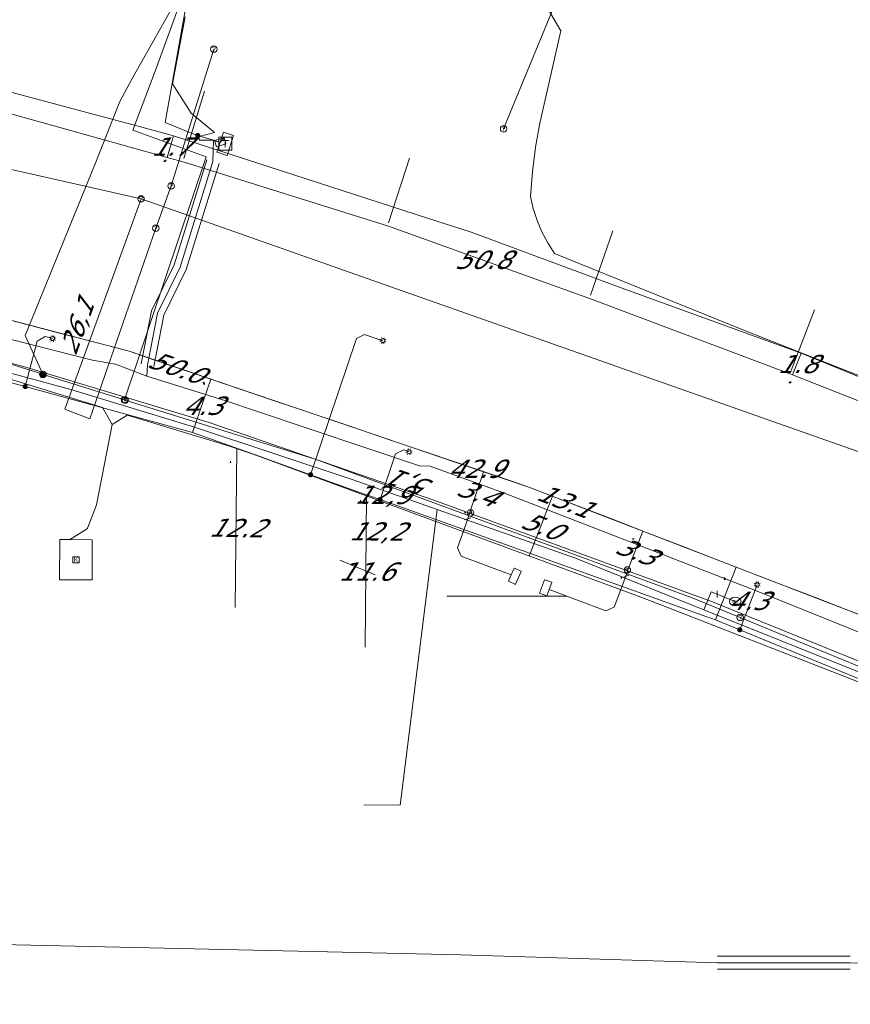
# Model space of a CAD drawing. Header units: metres. Extents: x 124576 to 133557, y 395865 to 402386.
# Tile 281 of 447: x 128410 to 128474, y 401970 to 402046. Entities that reach past the tile are written whole.
import ezdxf
from ezdxf.enums import TextEntityAlignment as Align

# ---------------------------------------------------------------- set-up
doc = ezdxf.new("R2010")
doc.units = ezdxf.units.M
doc.header["$MEASUREMENT"] = 0
for name, color, linetype, lineweight, true_color in [('LG_Datatransport_Blauw_Glas_Zuid', 3, 'Continuous', 13, 0x00ff00), ('LG_Datatransport_KPN_BV', 3, 'Continuous', 13, 0x00ff00), ('LG_Gas_Hoge_Druk', 7, 'Continuous', 13, 0xff9b00), ('LG_Gas_Hoge_Druk_Enexis_Netbeheer_BV', 7, 'Continuous', 13, 0xff9b00), ('LG_Gas_Hoge_Druk_P_Enexis_Netbeheer_BV', 7, 'Continuous', 13, 0xff9b00), ('LG_Gas_Lage_Druk', 7, 'Continuous', 13, 0xffdc7d), ('LG_Laag_Spanning', 7, 'Continuous', 13, 0x960000), ('LG_Laag_Spanning_Enexis_Netbeheer_BV', 7, 'Continuous', 13, 0x960000), ('LG_Laag_Spanning_Gemeente_Tilburg_Ruimtelijke_Uitvoering', 7, 'Continuous', 13, 0x960000), ('LG_Midden_Spanning', 7, 'Continuous', 13, 0xd20000), ('LG_Midden_Spanning_Enexis_Netbeheer_BV', 7, 'Continuous', 13, 0xd20000), ('LG_Riool_Vrij_Verval_Gemeente_Tilburg_Ruimtelijke_Uitvoering', 7, 'Continuous', 13, 0xca00a0), ('LG_unet-4_Brabant_Water', 5, 'Continuous', 13, 0x0000ff)]:
    doc.layers.add(name, color=color, linetype=linetype, lineweight=lineweight, true_color=true_color)
for name, color, linetype, lineweight in [('LG_Datatransport_P_KPN_BV', 7, 'Continuous', 0), ('LG_Laag_Spanning_P_Enexis_Netbeheer_BV', 7, 'Continuous', 0), ('LG_Midden_Spanning_P_Enexis_Netbeheer_BV', 7, 'Continuous', 0), ('LG_n00003_Spitters_Electrotechniek_BV', 7, 'Continuous', 13), ('LG_overig_P_Gemeente_Tilburg_Ruimtelijke_Uitvoering', 7, 'Continuous', 0), ('LG_Riool_Vrij_Verval_P_Gemeente_Tilburg_Ruimtelijke_Uitvoering', 7, 'Continuous', 0), ('LG_unet-4_P_Brabant_Water', 7, 'Continuous', 0), ('MV_Datatransport', 7, 'Continuous', 0), ('MV_Gas_Hoge_Druk', 7, 'Continuous', 0), ('MV_Gas_Hoge_Druk_lijn', 7, 'Continuous', 0), ('MV_Gas_Hoge_Druk_pijl', 7, 'Continuous', 0), ('MV_Laag_Spanning', 7, 'Continuous', 0), ('MV_Laag_Spanning_pijl', 7, 'Continuous', 0), ('MV_Midden_Spanning', 7, 'Continuous', 0), ('MV_Midden_Spanning_pijl', 7, 'Continuous', 0)]:
    doc.layers.add(name, color=color, linetype=linetype, lineweight=lineweight)
doc.styles.add('Klic_Annotatie', font='verdanai.ttf', dxfattribs={"oblique": 20, "height": 1.4})
doc.styles.add('Style-Arial', font='arial.ttf')
doc.styles.add('Style-Arial Narrow', font='ARIALN.TTF')

# ---------------------------------------------------------------- blocks, each defined once
blk = doc.blocks.new('Mof')
at = {"layer": 'LG_Laag_Spanning_P_Enexis_Netbeheer_BV'}
h = blk.add_hatch(color=256, dxfattribs=at)
edge = h.paths.add_edge_path()
edge.add_arc((0, 0), 2, 0, 360)
blk = doc.blocks.new('DeliveryPoint')
at = {"layer": 'LG_Laag_Spanning_P_Enexis_Netbeheer_BV', "flags": 128}
blk.add_lwpolyline([(-3.75, -2.5), (3.75, -2.5), (3.75, 2.5), (-3.75, 2.5), (-3.75, -2.5)], close=True, dxfattribs=at)
blk.add_lwpolyline([(-3.75, 2.5), (-3.75, 2.16), (0, 0), (3.75, 2.16)], dxfattribs=at)
blk = doc.blocks.new('Streetlight')
at = {"layer": 'LG_Laag_Spanning_P_Enexis_Netbeheer_BV'}
for p, q in [((-1.77, 1.77), (-1.06, 1.06)), ((0, 2.5), (0, 1.5)), ((1.77, 1.77), (1.06, 1.06)), ((-1.06, -1.06), (-1.77, -1.77)), ((0, -1.5), (0, -2.5)), ((1.06, -1.06), (1.77, -1.77))]:
    blk.add_line(p, q, dxfattribs=at)
at = {"layer": 'LG_Laag_Spanning_P_Enexis_Netbeheer_BV', "flags": 128}
for points in [[(-2.5, 0), (-1.5, 0)], [(1.5, 0), (2.5, 0)]]:
    blk.add_lwpolyline(points, dxfattribs=at)
at = {"layer": 'LG_Laag_Spanning_P_Enexis_Netbeheer_BV'}
blk.add_circle((0, 0), 1.5, dxfattribs=at)
blk = doc.blocks.new('Tstuk_1')
at = {"layer": 'LG_Gas_Hoge_Druk_P_Enexis_Netbeheer_BV'}
for p, q in [((-2.28, 1.77), (2.28, 1.77)), ((0, -1.77), (0, 1.77))]:
    blk.add_line(p, q, dxfattribs=at)
blk.add_circle((0, 0.73), 2.5, dxfattribs=at)
blk = doc.blocks.new('Afsluiter_1')
at = {"layer": 'LG_Gas_Hoge_Druk_P_Enexis_Netbeheer_BV'}
blk.add_line((0, -2.5), (0, 2.5), dxfattribs=at)
at = {"layer": 'LG_Gas_Hoge_Druk_P_Enexis_Netbeheer_BV', "extrusion": (0, 0, -1)}
blk.add_solid([(0.25, 2.5), (-0.25, 2.5), (0.25, -2.5), (-0.25, -2.5)], dxfattribs=at)
blk = doc.blocks.new('Aansluitkast_1')
at = {"layer": 'LG_Laag_Spanning_P_Enexis_Netbeheer_BV'}
for p, q in [((-2.5, 2.5), (2.5, 2.5)), ((0, -2.5), (0, 2.5))]:
    blk.add_line(p, q, dxfattribs=at)
at = {"layer": 'LG_Laag_Spanning_P_Enexis_Netbeheer_BV', "flags": 128}
blk.add_lwpolyline([(-5, -5), (5, -5), (5, 5), (-5, 5), (-5, -5)], close=True, dxfattribs=at)
blk = doc.blocks.new('m_pijl')
at = {"layer": 'MV_Laag_Spanning_pijl'}
blk.add_hatch(color=7, dxfattribs=at).paths.add_polyline_path([(-1, -0.33), (-1, 0), (-1, 0.33), (0, 0)])
at = {"layer": 'MV_Laag_Spanning_pijl', "flags": 128}
blk.add_lwpolyline([(-1, 0), (-1, 0.33), (0, 0), (-1, -0.33), (-1, 0)], close=True, dxfattribs=at)
blk = doc.blocks.new('m_pijl_1')
at = {"layer": 'MV_Midden_Spanning_pijl'}
blk.add_hatch(color=7, dxfattribs=at).paths.add_polyline_path([(-1, -0.33), (-1, 0), (-1, 0.33), (0, 0)])
at = {"layer": 'MV_Midden_Spanning_pijl', "flags": 128}
blk.add_lwpolyline([(-1, 0), (-1, 0.33), (0, 0), (-1, -0.33), (-1, 0)], close=True, dxfattribs=at)
blk = doc.blocks.new('m_pijl_3')
at = {"layer": 'MV_Gas_Hoge_Druk_pijl'}
blk.add_hatch(color=7, dxfattribs=at).paths.add_polyline_path([(-1, -0.33), (-1, 0), (-1, 0.33), (0, 0)])
at = {"layer": 'MV_Gas_Hoge_Druk_pijl', "flags": 128}
blk.add_lwpolyline([(-1, 0), (-1, 0.33), (0, 0), (-1, -0.33), (-1, 0)], close=True, dxfattribs=at)
blk = doc.blocks.new('Klantstation')
at = {"layer": 'LG_Laag_Spanning_P_Enexis_Netbeheer_BV', "flags": 128}
blk.add_lwpolyline([(-2.5, -2.31), (2.5, -2.31), (2.5, 2.31), (-2.5, 2.31), (-2.5, -2.31)], close=True, dxfattribs=at)
at = {"layer": 'LG_Laag_Spanning_P_Enexis_Netbeheer_BV', "color": 7, "linetype": 'Continuous', "style": 'Style-Arial Narrow'}
blk.add_text('K', height=3.5, dxfattribs=at).set_placement((0, 0), align=Align.MIDDLE_CENTER)
blk = doc.blocks.new('Klantstation_1')
at = {"layer": 'LG_Midden_Spanning_P_Enexis_Netbeheer_BV', "flags": 128}
blk.add_lwpolyline([(-2.5, -2.31), (2.5, -2.31), (2.5, 2.31), (-2.5, 2.31), (-2.5, -2.31)], close=True, dxfattribs=at)
at = {"layer": 'LG_Midden_Spanning_P_Enexis_Netbeheer_BV', "color": 7, "linetype": 'Continuous', "style": 'Style-Arial Narrow'}
blk.add_text('K', height=3.5, dxfattribs=at).set_placement((0, 0), align=Align.MIDDLE_CENTER)
blk = doc.blocks.new('FireHydrant')
at = {"layer": 'LG_unet-4_P_Brabant_Water'}
blk.add_ellipse((0, 0), major_axis=(4.45, 0), ratio=0.727642, dxfattribs=at)
at = {"layer": 'LG_unet-4_P_Brabant_Water', "style": 'Style-Arial'}
blk.add_text('BK', height=2.5, dxfattribs=at).set_placement((0, 0), align=Align.MIDDLE_CENTER)
blk = doc.blocks.new('Afsluiter_2')
at = {"layer": 'LG_unet-4_P_Brabant_Water'}
blk.add_line((0, -2.5), (0, 2.5), dxfattribs=at)
blk.add_solid([(-0.25, 2.5), (0.25, 2.5), (-0.25, -2.5), (0.25, -2.5)], dxfattribs=at)
blk = doc.blocks.new('Onbekend_1')
at = {"layer": 'LG_overig_P_Gemeente_Tilburg_Ruimtelijke_Uitvoering'}
blk.add_hatch(color=256, dxfattribs=at).paths.add_polyline_path([(-0.25, -1.07, -0.262633), (0.23, 0.15), (0.59, 0.47, 0.379827), (0.7, 1.26), (0.69, 1.26, 0.228508), (-0.03, 1.53), (-0.03, 1.52, 0.459053), (-0.82, 0.79), (-1.29, 0.85, -0.414214), (-0.08, 2, -0.243799), (1.09, 1.52, -0.379827), (0.9, 0.11), (0.54, -0.2, 0.262633), (0.23, -1.08), (-0.17, -1.07)])
blk.add_circle((0, 0), 2.5, dxfattribs=at)
at = {"layer": 'LG_overig_P_Gemeente_Tilburg_Ruimtelijke_Uitvoering', "extrusion": (0, 0, -1)}
blk.add_solid([(0.34, -2.06), (-0.21, -2.06), (0.34, -1.51), (-0.21, -1.51)], dxfattribs=at)
blk = doc.blocks.new('Onbekend_2')
at = {"layer": 'LG_Riool_Vrij_Verval_P_Gemeente_Tilburg_Ruimtelijke_Uitvoering'}
blk.add_hatch(color=256, dxfattribs=at).paths.add_polyline_path([(-0.25, -1.07, -0.262633), (0.23, 0.15), (0.59, 0.47, 0.379827), (0.7, 1.26), (0.69, 1.26, 0.228508), (-0.03, 1.53), (-0.03, 1.52, 0.459053), (-0.82, 0.79), (-1.29, 0.85, -0.414214), (-0.08, 2, -0.243799), (1.09, 1.52, -0.379827), (0.9, 0.11), (0.54, -0.2, 0.262633), (0.23, -1.08), (-0.17, -1.07)])
blk.add_circle((0, 0), 2.5, dxfattribs=at)
at = {"layer": 'LG_Riool_Vrij_Verval_P_Gemeente_Tilburg_Ruimtelijke_Uitvoering', "extrusion": (0, 0, -1)}
blk.add_solid([(0.34, -2.06), (-0.21, -2.06), (0.34, -1.51), (-0.21, -1.51)], dxfattribs=at)
blk = doc.blocks.new('Onbekend_3')
at = {"layer": 'LG_Datatransport_P_KPN_BV'}
blk.add_hatch(color=256, dxfattribs=at).paths.add_polyline_path([(-0.25, -1.07, -0.262633), (0.23, 0.15), (0.59, 0.47, 0.379827), (0.7, 1.26), (0.69, 1.26, 0.228508), (-0.03, 1.53), (-0.03, 1.52, 0.459053), (-0.82, 0.79), (-1.29, 0.85, -0.414214), (-0.08, 2, -0.243799), (1.09, 1.52, -0.379827), (0.9, 0.11), (0.54, -0.2, 0.262633), (0.23, -1.08), (-0.17, -1.07)])
blk.add_circle((0, 0), 2.5, dxfattribs=at)
at = {"layer": 'LG_Datatransport_P_KPN_BV', "extrusion": (0, 0, -1)}
blk.add_solid([(0.34, -2.06), (-0.21, -2.06), (0.34, -1.51), (-0.21, -1.51)], dxfattribs=at)
blk = doc.blocks.new('Mof_2')
at = {"layer": 'LG_Datatransport_P_KPN_BV'}
h = blk.add_hatch(color=256, dxfattribs=at)
edge = h.paths.add_edge_path()
edge.add_arc((0, 0), 2, 0, 360)

msp = doc.modelspace()

# ---------------------------------------------------------------- linework, layer by layer
at = {"layer": 'LG_Datatransport_Blauw_Glas_Zuid'}
for p, q in [((128463.4, 401974), (128473.6, 401974)), ((128463.4, 401973), (128473.6, 401973))]:
    msp.add_line(p, q, dxfattribs=at)
at = {"layer": 'LG_Datatransport_Blauw_Glas_Zuid', "flags": 128}
msp.add_lwpolyline([(128257.8, 401966.6), (128257.9, 401971.1), (128257.8, 401975.3), (128257.8, 401976.1), (128258.2, 401976.7), (128258.6, 401977.1), (128259.2, 401977.5), (128259.7, 401977.7), (128260.3, 401977.7), (128300.6, 401977.1), (128336.7, 401976.3), (128345.9, 401976.1), (128363.2, 401975.9), (128390.2, 401975.3), (128403.8, 401975), (128443.7, 401974.1), (128463.4, 401973.5), (128473.6, 401973.5), (128501.7, 401972.6)], dxfattribs=at)
at = {"layer": 'LG_Datatransport_KPN_BV'}
msp.add_line((128465.151, 401999.997), (128482.001, 401993.066), dxfattribs=at)
at = {"layer": 'LG_Datatransport_KPN_BV', "flags": 128}
for points in [[(128444.224, 402183.603), (128444.224, 402183.596), (128442.403, 402151.036), (128452.392, 402147.563), (128448.158, 402135.756), (128443.495, 402122.725), (128435.59, 402102.849), (128434.4, 402100.963), (128432.713, 402099.607), (128430.2, 402098.681), (128426.925, 402098.483), (128413.742, 402062.111), (128413.303, 402061.087), (128425.335, 402056.147), (128425.386, 402056.126), (128422.882, 402049.256), (128422.882, 402049.254), (128422.881, 402049.254), (128420.212, 402041.928), (128418.492, 402037.397), (128424.147, 402035.347), (128417.858, 402016.71), (128417.858, 402016.709)], [(128447.928, 402112.454), (128445.435, 402106.503), (128444.252, 402103.731), (128442.933, 402100.834), (128441.418, 402097.506), (128438.875, 402091.831), (128436.533, 402086.388), (128433.533, 402079.329), (128432.024, 402074.552), (128430.408, 402069.329), (128427.467, 402061.714), (128425.602, 402056.869), (128425.335, 402056.147), (128424.25, 402053.208), (128422.882, 402049.256), (128422.882, 402049.254), (128422.881, 402049.254), (128420.64, 402045.259), (128418.422, 402041.31), (128417.505, 402039.6), (128415.617, 402034.819), (128410.222, 402021.631), (128411.581, 402018.663), (128411.583, 402018.66)], [(128411.604, 402018.656), (128411.581, 402018.663), (128405.715, 402020.489), (128382.21, 402025.743), (128361.307, 402030.116), (128344.256, 402032.355)], [(128417.925, 402016.689), (128417.858, 402016.71), (128411.604, 402018.656)], [(128465.151, 401999.997), (128465.018, 402000.052), (128461.457, 402001.517), (128432.499, 402012.156), (128417.922, 402016.689)]]:
    msp.add_lwpolyline(points, dxfattribs=at)
at = {"layer": 'LG_Gas_Hoge_Druk', "flags": 128}
for points in [[(128447.89, 402002.544), (128447.891, 402002.544), (128447.892, 402002.545), (128447.894, 402002.545), (128447.895, 402002.546), (128447.896, 402002.546), (128447.896, 402002.547), (128447.897, 402002.548), (128447.898, 402002.55), (128448.333, 402003.537), (128448.334, 402003.538), (128448.334, 402003.539), (128448.334, 402003.541), (128448.334, 402003.542), (128448.334, 402003.543), (128448.333, 402003.544), (128448.333, 402003.546), (128448.332, 402003.547), (128448.331, 402003.548), (128448.331, 402003.549), (128448.33, 402003.549), (128448.328, 402003.55), (128447.809, 402003.788), (128447.808, 402003.789), (128447.807, 402003.789), (128447.806, 402003.789), (128447.804, 402003.789), (128447.803, 402003.789), (128447.802, 402003.789), (128447.801, 402003.788), (128447.8, 402003.787), (128447.799, 402003.787), (128447.798, 402003.786), (128447.797, 402003.785), (128447.796, 402003.784), (128447.796, 402003.783), (128447.572, 402003.28), (128447.355, 402002.791), (128447.354, 402002.79), (128447.354, 402002.789), (128447.354, 402002.787), (128447.354, 402002.786), (128447.354, 402002.785), (128447.355, 402002.784), (128447.355, 402002.783), (128447.356, 402002.781), (128447.357, 402002.78), (128447.357, 402002.78), (128447.358, 402002.779), (128447.36, 402002.778), (128447.885, 402002.545), (128447.886, 402002.544), (128447.887, 402002.544), (128447.889, 402002.544), (128447.89, 402002.544)], [(128450.295, 402001.661), (128450.296, 402001.661), (128450.297, 402001.662), (128450.298, 402001.662), (128450.299, 402001.663), (128450.3, 402001.664), (128450.301, 402001.665), (128450.302, 402001.666), (128450.302, 402001.668), (128450.478, 402002.14), (128450.683, 402002.688), (128450.684, 402002.689), (128450.684, 402002.69), (128450.684, 402002.691), (128450.684, 402002.692), (128450.684, 402002.694), (128450.683, 402002.695), (128450.683, 402002.696), (128450.682, 402002.697), (128450.681, 402002.698), (128450.68, 402002.699), (128450.679, 402002.7), (128450.677, 402002.7), (128450.141, 402002.899), (128450.139, 402002.9), (128450.138, 402002.9), (128450.137, 402002.9), (128450.136, 402002.9), (128450.134, 402002.9), (128450.133, 402002.899), (128450.132, 402002.899), (128450.131, 402002.898), (128450.13, 402002.897), (128450.129, 402002.896), (128450.128, 402002.895), (128450.128, 402002.894), (128449.739, 402001.877), (128449.738, 402001.875), (128449.738, 402001.874), (128449.738, 402001.873), (128449.738, 402001.872), (128449.738, 402001.87), (128449.739, 402001.869), (128449.739, 402001.868), (128449.74, 402001.867), (128449.741, 402001.866), (128449.742, 402001.865), (128449.743, 402001.864), (128449.745, 402001.864), (128450.29, 402001.662), (128450.291, 402001.661), (128450.292, 402001.661), (128450.293, 402001.661), (128450.295, 402001.661)]]:
    msp.add_lwpolyline(points, dxfattribs=at)
at = {"layer": 'LG_Gas_Hoge_Druk_Enexis_Netbeheer_BV'}
for p, q in [((128444.225, 402007.583), (128444.364, 402008.002)), ((128444.364, 402008.002), (128456.507, 402003.579)), ((128456.507, 402003.579), (128456.368, 402003.16))]:
    msp.add_line(p, q, dxfattribs=at)
at = {"layer": 'LG_Gas_Hoge_Druk_Enexis_Netbeheer_BV', "flags": 128}
for points in [[(128292.566, 402037.194), (128293.876, 402037.173), (128306.102, 402036.811), (128324.788, 402035.555), (128343.825, 402033.217), (128356.926, 402031.171), (128372.727, 402028.444), (128392.064, 402024.042), (128410.116, 402019.273), (128424.372, 402014.973), (128441.611, 402009.005), (128444.364, 402008.002)], [(128447.581, 402003.276), (128447.565, 402003.282), (128443.728, 402004.711), (128443.428, 402005.356), (128444.225, 402007.583)], [(128456.368, 402003.16), (128455.47, 402000.795), (128454.825, 402000.504), (128450.486, 402002.137), (128450.469, 402002.143)], [(128456.507, 402003.579), (128463.034, 402001.202), (128479.947, 401994.357), (128496.634, 401987.357), (128500.251, 401985.957), (128510.721, 401981.543), (128550.41, 401963.735), (128550.474, 401963.706), (128557.188, 401960.165), (128586.157, 401945.622), (128607.918, 401933.856), (128613.854, 401930.063), (128628.827, 401921.14), (128628.841, 401921.132)]]:
    msp.add_lwpolyline(points, dxfattribs=at)
at = {"layer": 'LG_Gas_Lage_Druk', "flags": 128}
for points in [[(128447.89, 402002.544), (128447.891, 402002.544), (128447.892, 402002.545), (128447.894, 402002.545), (128447.895, 402002.546), (128447.896, 402002.546), (128447.896, 402002.547), (128447.897, 402002.548), (128447.898, 402002.55), (128448.333, 402003.537), (128448.334, 402003.538), (128448.334, 402003.539), (128448.334, 402003.541), (128448.334, 402003.542), (128448.334, 402003.543), (128448.333, 402003.544), (128448.333, 402003.546), (128448.332, 402003.547), (128448.331, 402003.548), (128448.331, 402003.549), (128448.33, 402003.549), (128448.328, 402003.55), (128447.809, 402003.788), (128447.808, 402003.789), (128447.807, 402003.789), (128447.806, 402003.789), (128447.804, 402003.789), (128447.803, 402003.789), (128447.802, 402003.789), (128447.801, 402003.788), (128447.8, 402003.787), (128447.799, 402003.787), (128447.798, 402003.786), (128447.797, 402003.785), (128447.796, 402003.784), (128447.796, 402003.783), (128447.572, 402003.28), (128447.355, 402002.791), (128447.354, 402002.79), (128447.354, 402002.789), (128447.354, 402002.787), (128447.354, 402002.786), (128447.354, 402002.785), (128447.355, 402002.784), (128447.355, 402002.783), (128447.356, 402002.781), (128447.357, 402002.78), (128447.357, 402002.78), (128447.358, 402002.779), (128447.36, 402002.778), (128447.885, 402002.545), (128447.886, 402002.544), (128447.887, 402002.544), (128447.889, 402002.544), (128447.89, 402002.544)], [(128450.295, 402001.661), (128450.296, 402001.661), (128450.297, 402001.662), (128450.298, 402001.662), (128450.299, 402001.663), (128450.3, 402001.664), (128450.301, 402001.665), (128450.302, 402001.666), (128450.302, 402001.668), (128450.478, 402002.14), (128450.683, 402002.688), (128450.684, 402002.689), (128450.684, 402002.69), (128450.684, 402002.691), (128450.684, 402002.692), (128450.684, 402002.694), (128450.683, 402002.695), (128450.683, 402002.696), (128450.682, 402002.697), (128450.681, 402002.698), (128450.68, 402002.699), (128450.679, 402002.7), (128450.677, 402002.7), (128450.141, 402002.899), (128450.139, 402002.9), (128450.138, 402002.9), (128450.137, 402002.9), (128450.136, 402002.9), (128450.134, 402002.9), (128450.133, 402002.899), (128450.132, 402002.899), (128450.131, 402002.898), (128450.13, 402002.897), (128450.129, 402002.896), (128450.128, 402002.895), (128450.128, 402002.894), (128449.739, 402001.877), (128449.738, 402001.875), (128449.738, 402001.874), (128449.738, 402001.873), (128449.738, 402001.872), (128449.738, 402001.87), (128449.739, 402001.869), (128449.739, 402001.868), (128449.74, 402001.867), (128449.741, 402001.866), (128449.742, 402001.865), (128449.743, 402001.864), (128449.745, 402001.864), (128450.29, 402001.662), (128450.291, 402001.661), (128450.292, 402001.661), (128450.293, 402001.661), (128450.295, 402001.661)]]:
    msp.add_lwpolyline(points, dxfattribs=at)
at = {"layer": 'LG_Laag_Spanning', "flags": 128}
for points in [[(128425.735, 402035.461), (128425.736, 402035.461), (128425.737, 402035.462), (128425.738, 402035.462), (128425.739, 402035.463), (128425.74, 402035.463), (128425.741, 402035.464), (128425.742, 402035.465), (128425.743, 402035.466), (128425.744, 402035.468), (128426.236, 402036.99), (128426.236, 402036.991), (128426.236, 402036.992), (128426.236, 402036.994), (128426.236, 402036.995), (128426.235, 402036.996), (128426.235, 402036.997), (128426.234, 402036.998), (128426.234, 402036.999), (128426.233, 402037), (128426.232, 402037.001), (128426.231, 402037.002), (128426.229, 402037.003), (128425.468, 402037.249), (128425.467, 402037.249), (128425.466, 402037.249), (128425.464, 402037.249), (128425.463, 402037.249), (128425.462, 402037.248), (128425.461, 402037.248), (128425.46, 402037.247), (128425.459, 402037.247), (128425.458, 402037.246), (128425.457, 402037.245), (128425.456, 402037.244), (128425.455, 402037.242), (128424.963, 402035.72), (128424.963, 402035.719), (128424.963, 402035.718), (128424.963, 402035.716), (128424.963, 402035.715), (128424.964, 402035.714), (128424.964, 402035.713), (128424.965, 402035.712), (128424.965, 402035.711), (128424.966, 402035.71), (128424.967, 402035.709), (128424.968, 402035.708), (128424.97, 402035.708), (128425.731, 402035.462), (128425.732, 402035.461), (128425.733, 402035.461), (128425.735, 402035.461)], [(128415.364, 402002.883), (128415.365, 402002.883), (128415.367, 402002.884), (128415.368, 402002.884), (128415.369, 402002.885), (128415.37, 402002.886), (128415.371, 402002.887), (128415.371, 402002.888), (128415.372, 402002.889), (128415.373, 402002.89), (128415.373, 402002.891), (128415.373, 402002.893), (128415.391, 402005.953), (128415.391, 402005.954), (128415.391, 402005.955), (128415.39, 402005.957), (128415.39, 402005.958), (128415.389, 402005.959), (128415.388, 402005.96), (128415.387, 402005.961), (128415.386, 402005.961), (128415.385, 402005.962), (128415.384, 402005.963), (128415.383, 402005.963), (128415.381, 402005.963), (128412.906, 402005.978), (128412.905, 402005.978), (128412.904, 402005.978), (128412.902, 402005.977), (128412.901, 402005.977), (128412.9, 402005.976), (128412.899, 402005.975), (128412.898, 402005.974), (128412.898, 402005.973), (128412.897, 402005.972), (128412.897, 402005.971), (128412.896, 402005.97), (128412.896, 402005.968), (128412.878, 402002.908), (128412.878, 402002.907), (128412.878, 402002.906), (128412.879, 402002.904), (128412.879, 402002.903), (128412.88, 402002.902), (128412.881, 402002.901), (128412.882, 402002.9), (128412.883, 402002.9), (128412.884, 402002.899), (128412.885, 402002.899), (128412.886, 402002.898), (128412.888, 402002.898), (128415.363, 402002.883), (128415.364, 402002.883)]]:
    msp.add_lwpolyline(points, dxfattribs=at)
at = {"layer": 'LG_Laag_Spanning_Enexis_Netbeheer_BV'}
for p, q in [((128423.488, 402036.997), (128425.219, 402036.478)), ((128465.115, 401999.056), (128466.449, 402002.514))]:
    msp.add_line(p, q, dxfattribs=at)
at = {"layer": 'LG_Laag_Spanning_Enexis_Netbeheer_BV', "flags": 128}
for points in [[(128418.994, 402070.414), (128419.52, 402064.783), (128425.314, 402062.218), (128420.992, 402037.997), (128423.319, 402037.047), (128423.488, 402036.997)], [(128387.463, 402045.591), (128404.116, 402041.658), (128404.186, 402041.642), (128404.692, 402041.507), (128419.479, 402037.551)], [(128404.692, 402041.507), (128419.479, 402037.551), (128421.617, 402036.979), (128441.138, 402030.66), (128443.135, 402030.014), (128444.488, 402029.576), (128456.021, 402025.296), (128469.822, 402020.287), (128476.151, 402017.709), (128477.021, 402017.355), (128491.966, 402011.268), (128509.892, 402003.786), (128511.505, 402003.096), (128512.16, 402002.816), (128512.461, 402002.687), (128529.548, 401995.378), (128545.408, 401988.318), (128546.443, 401987.83), (128546.985, 401987.575), (128562.625, 401980.206), (128579.685, 401971.989), (128580.494, 401971.597), (128581.515, 401971.102), (128595.411, 401964.367)], [(128419.479, 402037.551), (128421.617, 402036.979), (128441.138, 402030.66)], [(128419.479, 402037.551), (128421.617, 402036.979), (128441.138, 402030.66)], [(128419.479, 402037.551), (128421.617, 402036.979), (128441.138, 402030.66)], [(128441.138, 402030.66), (128443.135, 402030.014), (128444.488, 402029.576), (128456.021, 402025.296), (128469.822, 402020.287), (128476.151, 402017.709), (128477.021, 402017.355), (128491.966, 402011.268), (128509.892, 402003.786), (128511.505, 402003.096), (128512.16, 402002.816), (128512.461, 402002.687), (128529.548, 401995.378), (128545.408, 401988.318), (128546.443, 401987.83), (128546.985, 401987.575), (128562.625, 401980.206), (128579.685, 401971.989), (128580.494, 401971.597), (128581.515, 401971.102), (128595.411, 401964.367)], [(128410.236, 402017.724), (128411.15, 402021.206), (128411.761, 402021.562), (128412.337, 402021.41)], [(128432.151, 402010.958), (128435.674, 402021.403), (128436.308, 402021.717), (128437.707, 402021.246)], [(128408.34, 402018.243), (128410.236, 402017.724), (128423.096, 402014.201), (128427.837, 402012.503), (128432.151, 402010.958), (128435.785, 402009.657), (128437.489, 402009.047), (128462.587, 402000.06), (128462.694, 402000.022), (128463.265, 401999.817), (128465.115, 401999.056), (128489.777, 401988.91), (128491.466, 401988.215), (128503.01, 401983.466), (128516.358, 401977.466), (128517.933, 401976.758), (128537.028, 401968.174)], [(128408.34, 402018.243), (128410.236, 402017.724), (128423.096, 402014.201), (128427.837, 402012.503), (128432.151, 402010.958), (128435.785, 402009.657), (128437.489, 402009.047), (128462.587, 402000.06), (128462.694, 402000.022), (128463.265, 401999.817), (128465.115, 401999.056), (128489.777, 401988.91), (128491.466, 401988.215), (128503.01, 401983.466), (128516.358, 401977.466), (128517.933, 401976.758), (128537.028, 401968.174)], [(128437.489, 402009.047), (128438.68, 402012.556), (128439.312, 402012.861), (128439.715, 402012.717)]]:
    msp.add_lwpolyline(points, dxfattribs=at)
at = {"layer": 'LG_Laag_Spanning_Gemeente_Tilburg_Ruimtelijke_Uitvoering', "flags": 128}
msp.add_lwpolyline([(128448.451, 402058.475), (128446.655, 402053.062), (128451.363, 402045.016), (128449.77, 402037.95), (128449.436, 402036.085), (128449.192, 402034.206), (128449.037, 402032.317), (128449.25, 402031.384), (128449.544, 402030.472), (128449.918, 402029.591), (128450.367, 402028.745), (128450.889, 402027.942), (128465.35, 402022.085), (128478.069, 402017.051), (128513.148, 402002.797), (128544.387, 401989.084), (128570.661, 401976.958), (128588.628, 401968.277), (128601.89, 401961.391), (128601.9, 401961.247), (128601.222, 401959.956)], dxfattribs=at)
at = {"layer": 'LG_Midden_Spanning', "flags": 128}
msp.add_lwpolyline([(128415.364, 402002.883), (128415.365, 402002.883), (128415.367, 402002.884), (128415.368, 402002.884), (128415.369, 402002.885), (128415.37, 402002.886), (128415.371, 402002.887), (128415.371, 402002.888), (128415.372, 402002.889), (128415.373, 402002.89), (128415.373, 402002.891), (128415.373, 402002.893), (128415.391, 402005.953), (128415.391, 402005.954), (128415.391, 402005.955), (128415.39, 402005.957), (128415.39, 402005.958), (128415.389, 402005.959), (128415.388, 402005.96), (128415.387, 402005.961), (128415.386, 402005.961), (128415.385, 402005.962), (128415.384, 402005.963), (128415.383, 402005.963), (128415.381, 402005.963), (128413.642, 402005.974), (128412.906, 402005.978), (128412.905, 402005.978), (128412.904, 402005.978), (128412.902, 402005.977), (128412.901, 402005.977), (128412.9, 402005.976), (128412.899, 402005.975), (128412.898, 402005.974), (128412.898, 402005.973), (128412.897, 402005.972), (128412.897, 402005.971), (128412.896, 402005.97), (128412.896, 402005.968), (128412.878, 402002.908), (128412.878, 402002.907), (128412.878, 402002.906), (128412.879, 402002.904), (128412.879, 402002.903), (128412.88, 402002.902), (128412.881, 402002.901), (128412.882, 402002.9), (128412.883, 402002.9), (128412.884, 402002.899), (128412.885, 402002.899), (128412.886, 402002.898), (128412.888, 402002.898), (128415.363, 402002.883), (128415.364, 402002.883)], dxfattribs=at)
at = {"layer": 'LG_Midden_Spanning_Enexis_Netbeheer_BV', "flags": 128}
for points in [[(128416.92, 402014.807), (128416.164, 402016.105), (128415.18, 402016.433), (128404.914, 402019.577), (128402.982, 402020.089), (128373.123, 402026.79), (128371.162, 402027.181), (128349.19, 402031.024), (128347.211, 402031.306), (128323.916, 402033.875), (128323.262, 402033.947), (128322.735, 402034.006), (128322.51, 402034.03), (128322.336, 402034.041), (128321.926, 402034.09), (128321.307, 402034.156), (128320.95, 402034.194), (128320.725, 402034.211), (128320.522, 402034.244), (128319.204, 402034.381)], [(128413.642, 402005.964), (128415.009, 402006.83), (128415.024, 402006.862), (128415.697, 402008.571), (128415.71, 402008.636), (128416.92, 402014.807), (128416.164, 402016.105), (128415.18, 402016.433), (128404.914, 402019.577), (128415.18, 402016.433), (128404.914, 402019.577)], [(128413.642, 402005.964), (128415.009, 402006.83), (128415.024, 402006.862), (128415.697, 402008.571), (128415.71, 402008.636), (128416.92, 402014.807), (128418.074, 402015.517), (128419.262, 402015.183), (128421.37, 402014.538), (128425.853, 402013.165), (128427.747, 402012.527), (128457.196, 402001.681), (128459.066, 402000.971), (128474.759, 401994.848)], [(128416.92, 402014.807), (128418.074, 402015.517), (128419.262, 402015.183), (128421.37, 402014.538), (128425.853, 402013.165), (128427.747, 402012.527), (128457.196, 402001.681), (128459.066, 402000.971), (128474.759, 401994.848), (128476.618, 401994.112), (128488.219, 401989.455), (128490.064, 401988.685), (128498.864, 401984.865), (128499.784, 401984.468)], [(128413.642, 402005.964), (128415.009, 402006.83), (128415.024, 402006.862), (128415.697, 402008.571), (128415.71, 402008.636), (128416.92, 402014.807)]]:
    msp.add_lwpolyline(points, dxfattribs=at)
at = {"layer": 'LG_n00003_Spitters_Electrotechniek_BV'}
for p, q in [((128422.526, 402046.108), (128421.557, 402040.965)), ((128421.557, 402040.965), (128422.985, 402038.71)), ((128422.985, 402038.71), (128424.767, 402037.219)), ((128423.589, 402036.912), (128424.767, 402037.219)), ((128423.607, 402036.64), (128423.589, 402036.912)), ((128424.696, 402036.646), (128423.607, 402036.64)), ((128424.696, 402036.646), (128423.607, 402036.64)), ((128424.658, 402034.985), (128424.696, 402036.646)), ((128424.658, 402034.985), (128424.696, 402036.646)), ((128424.181, 402035.133), (128421.677, 402027.074)), ((128422.143, 402026.888), (128424.658, 402034.985)), ((128422.143, 402026.888), (128424.658, 402034.985)), ((128425.136, 402034.836), (128422.609, 402026.702)), ((128421.677, 402027.074), (128419.93, 402023.53)), ((128420.409, 402023.369), (128422.143, 402026.888)), ((128420.409, 402023.369), (128422.143, 402026.888)), ((128422.609, 402026.702), (128420.887, 402023.208)), ((128419.93, 402023.53), (128419.145, 402019.461)), ((128415.397, 402019.743), (128401.955, 402023.176)), ((128401.955, 402023.176), (128415.397, 402019.743)), ((128415.397, 402019.743), (128401.955, 402023.176)), ((128415.397, 402019.743), (128401.955, 402023.176)), ((128419.636, 402019.367), (128420.409, 402023.369)), ((128419.636, 402019.367), (128420.409, 402023.369)), ((128420.887, 402023.208), (128420.127, 402019.272)), ((128417.166, 402019.442), (128415.397, 402019.743)), ((128415.397, 402019.743), (128417.166, 402019.442)), ((128417.166, 402019.442), (128415.397, 402019.743)), ((128417.166, 402019.442), (128415.397, 402019.743)), ((128419.585, 402018.518), (128417.166, 402019.442)), ((128417.166, 402019.442), (128419.585, 402018.518)), ((128419.585, 402018.518), (128417.166, 402019.442)), ((128417.166, 402019.442), (128419.585, 402018.518)), ((128419.585, 402018.518), (128419.636, 402019.367)), ((128419.585, 402018.518), (128419.636, 402019.367)), ((128425.633, 402016.621), (128419.585, 402018.518)), ((128419.585, 402018.518), (128425.633, 402016.621)), ((128425.633, 402016.621), (128419.585, 402018.518)), ((128427.92, 402015.851), (128425.633, 402016.621)), ((128425.633, 402016.621), (128427.92, 402015.851)), ((128427.92, 402015.851), (128425.633, 402016.621)), ((128440.6, 402011.614), (128427.92, 402015.851)), ((128427.92, 402015.851), (128440.6, 402011.614)), ((128440.6, 402011.614), (128427.92, 402015.851)), ((128441.256, 402011.629), (128440.6, 402011.614)), ((128440.6, 402011.614), (128441.256, 402011.629)), ((128441.256, 402011.629), (128440.6, 402011.614)), ((128447.056, 402009.548), (128441.256, 402011.629)), ((128441.256, 402011.629), (128447.056, 402009.548)), ((128447.056, 402009.548), (128441.256, 402011.629)), ((128466.337, 402002.082), (128447.056, 402009.548)), ((128447.056, 402009.548), (128466.337, 402002.082)), ((128466.337, 402002.082), (128447.056, 402009.548)), ((128493.16, 401991.231), (128466.337, 402002.082)), ((128466.337, 402002.082), (128493.16, 401991.231)), ((128493.16, 401991.231), (128466.337, 402002.082))]:
    msp.add_line(p, q, dxfattribs=at)
at = {"layer": 'LG_Riool_Vrij_Verval_Gemeente_Tilburg_Ruimtelijke_Uitvoering'}
for p, q in [((128360.28, 402045.53), (128419.13, 402032.12)), ((128424.73, 402043.62), (128421.45, 402033.12)), ((128422.42, 402035.222), (128424.006, 402040.402)), ((128438.133, 402030.281), (128439.762, 402035.245)), ((128420.27, 402029.88), (128421.45, 402033.12)), ((128419.13, 402032.12), (128476.18, 402012.04)), ((128453.654, 402024.75), (128455.378, 402029.672)), ((128469.06, 402018.945), (128470.861, 402023.625))]:
    msp.add_line(p, q, dxfattribs=at)
at = {"layer": 'LG_Riool_Vrij_Verval_Gemeente_Tilburg_Ruimtelijke_Uitvoering', "flags": 128}
for points in [[(128446.98, 402037.51), (128464.04, 402078.87), (128469.22, 402085.46)], [(128419.13, 402032.12), (128413.27, 402015.98), (128414.21, 402015.62)], [(128420.27, 402029.88), (128415.21, 402015.26), (128414.21, 402015.62)]]:
    msp.add_lwpolyline(points, dxfattribs=at)
at = {"layer": 'LG_unet-4_Brabant_Water'}
msp.add_line((128463.38, 402001.79), (128464.77, 402001.23), dxfattribs=at)
at = {"layer": 'LG_unet-4_Brabant_Water', "flags": 128}
for points in [[(128385.78, 402024.65), (128402.01, 402020.67), (128413.73, 402017.51), (128423.25, 402014.61), (128435.42, 402010.57), (128441.87, 402008.3), (128452.49, 402004.56), (128462.36, 402000.59)], [(128441.87, 402008.3), (128439.03, 401985.59), (128436.24, 401985.61)], [(128462.36, 402000.59), (128462.92, 402001.98), (128463.38, 402001.79)], [(128462.36, 402000.59), (128473.99, 401995.93), (128486.53, 401990.81), (128508.73, 401981.38), (128536.15, 401968.87)]]:
    msp.add_lwpolyline(points, dxfattribs=at)
at = {"layer": 'MV_Gas_Hoge_Druk_lijn'}
for p, q in [((128434.404, 402004.401), (128437.127, 402003.269)), ((128451.833, 402001.63), (128442.625, 402001.63))]:
    msp.add_line(p, q, dxfattribs=at)
at = {"layer": 'MV_Gas_Hoge_Druk_pijl'}
for p, q in [((128445.445, 402011.188), (128444.364, 402008.002)), ((128457.683, 402006.63), (128456.507, 402003.579))]:
    msp.add_line(p, q, dxfattribs=at)
at = {"layer": 'MV_Gas_Hoge_Druk_pijl', "flags": 128}
for points in [[(128445.445, 402011.188), (128435.763, 402014.474), (128426.242, 402017.705), (128418.211, 402020.43), (128406.441, 402023.521), (128397.667, 402025.825)], [(128445.445, 402011.188), (128448.926, 402010.007), (128457.683, 402006.63)], [(128457.683, 402006.63), (128471.684, 402001.231), (128479.485, 401998.222), (128492.711, 401992.771), (128501.557, 401989.125)]]:
    msp.add_lwpolyline(points, dxfattribs=at)
at = {"layer": 'MV_Laag_Spanning_pijl'}
for p, q in [((128421.617, 402036.979), (128421.149, 402035.304)), ((128469.822, 402020.287), (128469.165, 402018.619)), ((128423.096, 402014.201), (128424.487, 402018.3)), ((128463.265, 401999.817), (128464.83, 402003.874))]:
    msp.add_line(p, q, dxfattribs=at)
at = {"layer": 'MV_Laag_Spanning_pijl', "flags": 128}
for points in [[(128387.13, 402044.019), (128390.594, 402043.285), (128406.554, 402039.383), (128421.149, 402035.303)], [(128421.149, 402035.303), (128422.435, 402034.944), (128438.137, 402030.047), (128453.663, 402024.448), (128469.049, 402018.665), (128469.165, 402018.619)], [(128387.9, 402028.39), (128390.394, 402027.735), (128394.681, 402026.609), (128397.629, 402025.835), (128400.131, 402025.178), (128403.287, 402024.349), (128407.148, 402023.335), (128410.645, 402022.417), (128412.969, 402021.807), (128415.385, 402021.172), (128418.211, 402020.43), (128420.107, 402019.786), (128422.893, 402018.841), (128424.487, 402018.3)], [(128424.487, 402018.3), (128429.154, 402016.716), (128434.424, 402014.928), (128438.304, 402013.611), (128443.305, 402011.914), (128447.606, 402010.455), (128448.926, 402010.007), (128451.578, 402008.984), (128455.204, 402007.586), (128457.888, 402006.551), (128460.903, 402005.388), (128462.917, 402004.612), (128464.83, 402003.874)], [(128469.165, 402018.619), (128484.384, 402012.627), (128499.626, 402006.427), (128509.279, 402002.338)], [(128464.83, 402003.874), (128467.88, 402002.697), (128470.923, 402001.524), (128473.48, 402000.538), (128480.668, 401997.734), (128485.756, 401995.638), (128489.95, 401993.909), (128494.513, 401992.029), (128497.832, 401990.661), (128502.063, 401988.917), (128504.793, 401987.792)]]:
    msp.add_lwpolyline(points, dxfattribs=at)
at = {"layer": 'MV_Midden_Spanning_pijl'}
for p, q in [((128426.361, 402000.777), (128426.487, 402012.966)), ((128436.34, 401997.714), (128436.437, 402009.333)), ((128448.954, 402004.716), (128450.753, 402009.382))]:
    msp.add_line(p, q, dxfattribs=at)

# ---------------------------------------------------------------- block references
at = {"layer": 'LG_Datatransport_P_KPN_BV', "xscale": 0.1, "yscale": 0.1, "zscale": 0.1}
for name, p in [('Onbekend_3', (128411.583, 402018.66)), ('Onbekend_3', (128411.604, 402018.656)), ('Onbekend_3', (128411.604, 402018.656)), ('Mof_2', (128411.587, 402018.615)), ('Onbekend_3', (128417.858, 402016.709)), ('Onbekend_3', (128417.922, 402016.689)), ('Onbekend_3', (128417.925, 402016.689)), ('Onbekend_3', (128465.151, 401999.997)), ('Onbekend_3', (128465.151, 401999.997))]:
    msp.add_blockref(name, p, dxfattribs=at)
at = {"layer": 'LG_Gas_Hoge_Druk_P_Enexis_Netbeheer_BV'}
for name, p, xscale, yscale, zscale, rotation in [('Tstuk_1', (128444.364, 402008.002), 0.09999999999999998, 0.09999999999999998, 0.09999999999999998, 288), ('Afsluiter_1', (128444.225, 402007.583), 0.09999999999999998, 0.09999999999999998, 0.09999999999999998, 288), ('Tstuk_1', (128456.507, 402003.579), 0.1, 0.1, 0.1, 20), ('Afsluiter_1', (128456.368, 402003.16), 0.1, 0.1, 0.1, 291)]:
    msp.add_blockref(name, p, dxfattribs=dict(at, xscale=xscale, yscale=yscale, zscale=zscale, rotation=rotation))
at = {"layer": 'LG_Laag_Spanning_P_Enexis_Netbeheer_BV', "xscale": 0.1, "yscale": 0.1, "zscale": 0.1}
for name, p in [('Mof', (128423.488, 402036.997)), ('Aansluitkast_1', (128425.599, 402036.355)), ('Mof', (128410.236, 402017.724)), ('Mof', (128432.151, 402010.958)), ('Mof', (128437.489, 402009.047)), ('Klantstation', (128414.135, 402004.431)), ('Mof', (128465.115, 401999.056))]:
    msp.add_blockref(name, p, dxfattribs=at)
for name, p, rotation in [('DeliveryPoint', (128425.219, 402036.478), 17), ('Streetlight', (128412.337, 402021.41), 15), ('Streetlight', (128437.707, 402021.246), 19), ('Streetlight', (128439.715, 402012.717), 20), ('Streetlight', (128466.449, 402002.514), 291)]:
    msp.add_blockref(name, p, dxfattribs=dict(at, rotation=rotation))
at = {"layer": 'LG_Midden_Spanning_P_Enexis_Netbeheer_BV', "xscale": 0.1, "yscale": 0.1, "zscale": 0.1}
msp.add_blockref('Klantstation_1', (128414.135, 402004.431), dxfattribs=at)
at = {"layer": 'LG_overig_P_Gemeente_Tilburg_Ruimtelijke_Uitvoering', "xscale": 0.1, "yscale": 0.1, "zscale": 0.1}
for p in [(128424.73, 402043.62), (128446.98, 402037.51)]:
    msp.add_blockref('Onbekend_1', p, dxfattribs=at)
at = {"layer": 'LG_Riool_Vrij_Verval_P_Gemeente_Tilburg_Ruimtelijke_Uitvoering', "xscale": 0.1, "yscale": 0.1, "zscale": 0.1}
for p in [(128421.45, 402033.12), (128419.13, 402032.12), (128420.27, 402029.88)]:
    msp.add_blockref('Onbekend_2', p, dxfattribs=at)
at = {"layer": 'LG_unet-4_P_Brabant_Water', "xscale": 0.1, "yscale": 0.1, "zscale": 0.1}
for name, p in [('Afsluiter_2', (128463.38, 402001.79)), ('FireHydrant', (128464.77, 402001.23))]:
    msp.add_blockref(name, p, dxfattribs=at)
at = {"layer": 'MV_Gas_Hoge_Druk_pijl', "xscale": 0.1, "yscale": 0.1, "zscale": 0.1}
for p, rotation in [((128444, 402008), 252), ((128457, 402006), 339), ((128456, 402003), 249)]:
    msp.add_blockref('m_pijl_3', p, dxfattribs=dict(at, rotation=rotation))
at = {"layer": 'MV_Laag_Spanning_pijl', "xscale": 0.1, "yscale": 0.1, "zscale": 0.1}
for p, rotation in [((128421, 402035), 345), ((128421, 402035), 255), ((128424, 402018), 342), ((128424, 402018), 71), ((128469, 402018), 339), ((128469, 402018), 249), ((128464, 402003), 339), ((128464, 402003), 68)]:
    msp.add_blockref('m_pijl', p, dxfattribs=dict(at, rotation=rotation))
at = {"layer": 'MV_Midden_Spanning_pijl', "xscale": 0.1, "yscale": 0.1, "zscale": 0.1}
for p, rotation in [((128426, 402012), 89), ((128436, 402009), 89), ((128450, 402009), 68)]:
    msp.add_blockref('m_pijl_1', p, dxfattribs=dict(at, rotation=rotation))

# ---------------------------------------------------------------- texts
at = {"layer": 'MV_Datatransport', "style": 'Klic_Annotatie', "oblique": 20}
for s, rotation, p in [('26,1', 69.8, (128414.181, 402022.254)), ('5,1', 161.2, (128440.088, 402010.236)), ('12,9', 359.5, (128437.618, 402009.411)), ('12,2', 359.5, (128437.198, 402006.606))]:
    msp.add_text(s, height=1.4, rotation=rotation, dxfattribs=at).set_placement(p, align=Align.MIDDLE_CENTER)
at = {"layer": 'MV_Gas_Hoge_Druk', "style": 'Klic_Annotatie', "oblique": 20}
for s, rotation, p in [('50.0', 341, (128421.771, 402019.222)), ('3.4', 341, (128444.905, 402009.595)), ('13.1', 339, (128451.59, 402008.98)), ('3.3', 339, (128457.095, 402005.105))]:
    msp.add_text(s, height=1.4, rotation=rotation, dxfattribs=at).set_placement(p, align=Align.MIDDLE_CENTER)
at = {"layer": 'MV_Laag_Spanning', "style": 'Klic_Annotatie', "oblique": 20}
for s, p in [('1.7', (128421.383, 402036.142)), ('50.8', (128445.326, 402027.455)), ('1.8', (128469.494, 402019.453)), ('4.3', (128423.792, 402016.251)), ('42.9', (128444.777, 402011.415)), ('4.3', (128465.726, 402001.276))]:
    msp.add_text(s, height=1.4, dxfattribs=at).set_placement(p, align=Align.MIDDLE_CENTER)
at = {"layer": 'MV_Midden_Spanning', "style": 'Klic_Annotatie', "oblique": 20}
for s, rotation, p in [('12.2', 359, (128426.424, 402006.872)), ('5.0', 339, (128449.854, 402007.049))]:
    msp.add_text(s, height=1.4, rotation=rotation, dxfattribs=at).set_placement(p, align=Align.MIDDLE_CENTER)
msp.add_text('11.6', height=1.4, dxfattribs=at).set_placement((128436.389, 402003.524), align=Align.MIDDLE_CENTER)

doc.saveas('drawing.dxf')
